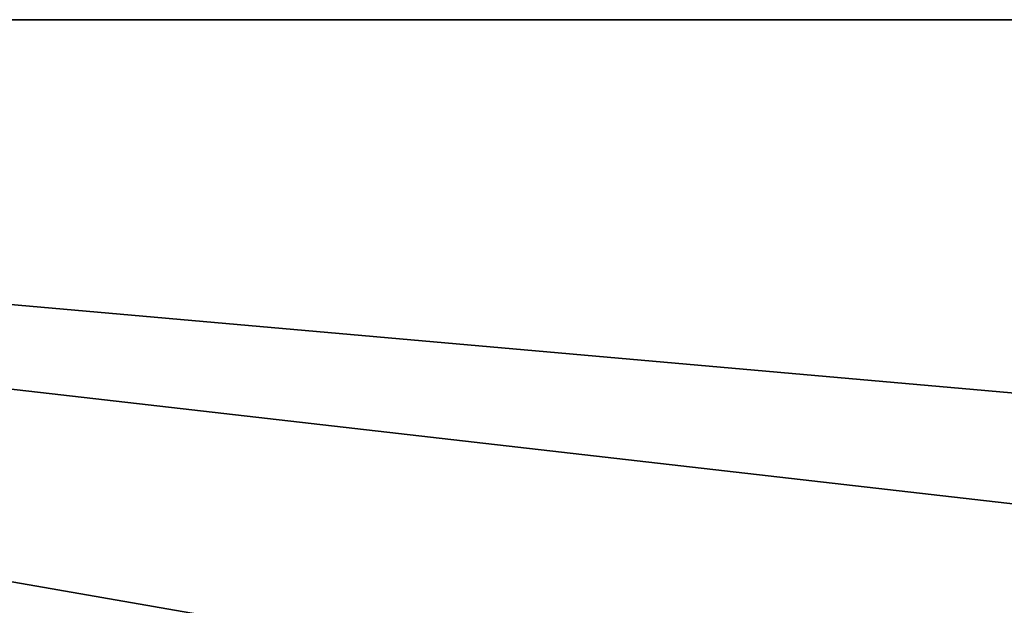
# Model space of a CAD drawing. Header units: metres. Extents: x -205 to 205, y -82 to 82.
# Tile 396 of 426: x 101 to 132, y 57 to 75. Entities that reach past the tile are written whole.
import ezdxf

# ---------------------------------------------------------------- set-up
doc = ezdxf.new("R2010")
doc.units = ezdxf.units.M
doc.layers.add('solid_PRT0003', color=7, linetype='CONTINUOUS')

msp = doc.modelspace()

# ---------------------------------------------------------------- linework, layer by layer
at = {"layer": 'solid_PRT0003'}
for points in [[(0, -75), (0, 75), (200, 75)], [(200, 75, 1.5), (200, 75), (0, 75)], [(200, -75), (0, -75), (200, 75)], [(0, 75, 1.5), (200, 75, 1.5), (0, 75)], [(179.536652, 59.144897, 1.5), (200, 75, 1.5), (0, 75, 1.5)], [(164.837662, 56.110996, 1.5), (179.536652, 59.144897, 1.5), (0, 75, 1.5)], [(155.12355, 47.959885, 1.5), (164.837662, 56.110996, 1.5), (0, 75, 1.5)], [(152.359421, 46.364033, 1.5), (155.12355, 47.959885, 1.5), (0, 75, 1.5)], [(82.463356, 59.144901, 1.5), (152.359421, 46.364033, 1.5), (0, 75, 1.5)], [(82.463356, 59.144901, 1.5), (149.216187, 45.809784, 1.5), (152.359421, 46.364033, 1.5)], [(82.463356, 59.144901, 1.5), (97.162331, 56.110996, 1.5), (149.216187, 45.809784, 1.5)]]:
    msp.add_3dface(points, dxfattribs=at)

doc.saveas('drawing.dxf')
